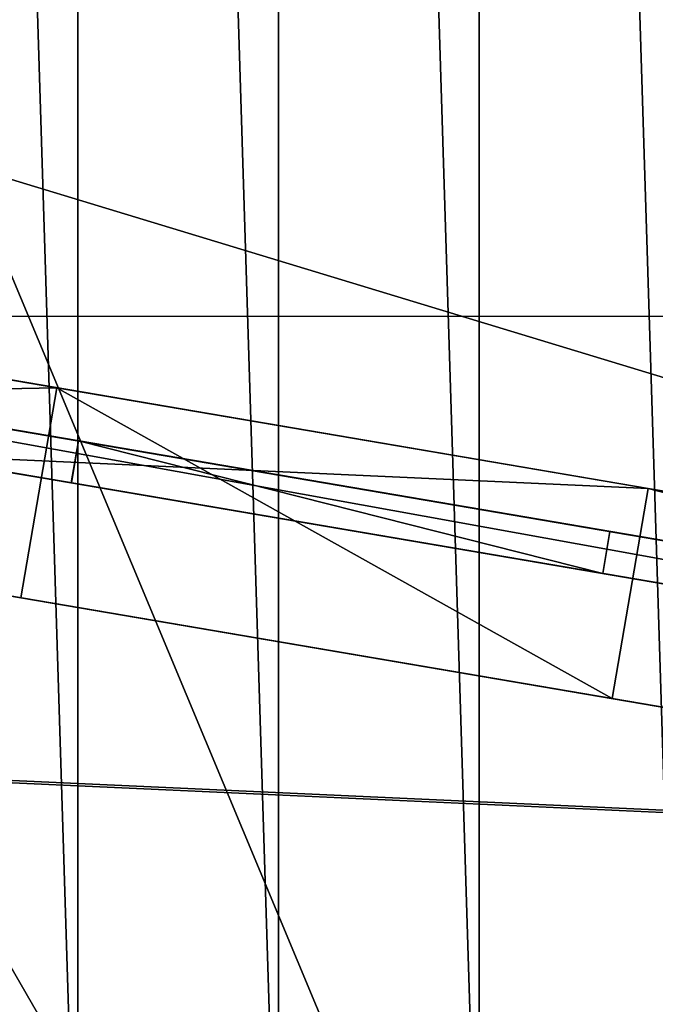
# Model space of a CAD drawing. Extents: x 22936 to 50368, y -4877 to 31080.
# Tile 258 of 601: x 44806 to 44910, y 4081 to 4243. Entities that reach past the tile are written whole.
import ezdxf

# ---------------------------------------------------------------- set-up
doc = ezdxf.new("R2010")
doc.units = 0
for name, color, linetype in [('01_GROS_OEUVRE', 251, 'CONTINUOUS'), ('03_COUVERTURE_BARDAGE', 44, 'CONTINUOUS'), ('04_MENUISERIES_EXT_', 40, 'CONTINUOUS'), ('05_VITRAGES', 40, 'CONTINUOUS'), ('08_AMENAGEMENTS_EXTERIEURS', 253, 'CONTINUOUS')]:
    doc.layers.add(name, color=color, linetype=linetype)

# ---------------------------------------------------------------- blocks, each defined once
blk = doc.blocks.new('GROUPER_15')
at = {"layer": '08_AMENAGEMENTS_EXTERIEURS'}
mesh = blk.add_polyface(dxfattribs=at)
corners = [(3235.07, 2624.22), (3100.68, 1328), (3052.09, 2624.22), (2891.78, 1078), (3100.68, 0), (2891.78, 0), (3051.84, 2621.77)]
mesh.append_faces([[corners[k] for k in face] for face in [(3, 4, 5)]], dxfattribs={"vtx0": -1})
mesh.append_faces([[corners[k] for k in face] for face in [(4, 2, 1)]], dxfattribs={"vtx0": -1, "vtx1": -1})
mesh.append_faces([[corners[k] for k in face] for face in [(4, 3, 6), (4, 6, 2)]], dxfattribs={"vtx0": -1, "vtx2": -1})
mesh.append_faces([[corners[k] for k in face] for face in [(0, 1, 2)]], dxfattribs={"vtx1": -1})
blk = doc.blocks.new('GROUPER_25')
at = {"layer": '04_MENUISERIES_EXT_'}
for p, q in [((1.18, 125.19, 180), (695.17, 6.9, 180)), ((695.17, 6.9), (1.18, 125.19)), ((0, 118.29, 180), (693.99, 0, 180)), ((693.99, 0), (0, 118.29)), ((6.9, 117.12, 7), (201.24, 83.99, 7)), ((201.24, 83.99, 173), (6.9, 117.12, 173)), ((206.17, 83.15, 12), (207.35, 90.05, 12)), ((206.17, 83.15, 168), (207.35, 90.05, 168)), ((207.35, 90.05, 12), (294.66, 75.17, 12)), ((294.66, 75.17, 168), (207.35, 90.05, 168)), ((207.35, 90.05, 168), (207.35, 90.05, 12)), ((201.24, 83.99, 7), (201.24, 83.99, 173)), ((201.24, 83.99, 7), (298.41, 67.43, 7)), ((298.41, 67.43, 173), (201.24, 83.99, 173)), ((206.17, 83.15, 12), (293.48, 68.27, 12)), ((293.48, 68.27, 168), (206.17, 83.15, 168)), ((206.17, 83.15, 168), (206.17, 83.15, 12)), ((293.48, 68.27, 12), (294.66, 75.17, 12)), ((293.48, 68.27, 168), (294.66, 75.17, 168)), ((294.66, 75.17, 12), (294.66, 75.17, 168)), ((293.48, 68.27, 12), (293.48, 68.27, 168)), ((395.58, 50.87, 173), (298.41, 67.43, 173)), ((298.41, 67.43, 7), (395.58, 50.87, 7)), ((298.41, 67.43, 7), (298.41, 67.43, 173))]:
    blk.add_line(p, q, dxfattribs=at)
mesh = blk.add_polyface(dxfattribs=at)
corners = [(693.99, 0, 180), (1.18, 125.19, 180), (0, 118.29, 180), (695.17, 6.9, 180)]
mesh.append_faces([[corners[k] for k in face] for face in [(0, 1, 2), (1, 0, 3)]], dxfattribs={"vtx0": -1})
mesh = blk.add_polyface(dxfattribs=at)
corners = [(1.18, 125.19), (693.99, 0), (0, 118.29), (695.17, 6.9)]
mesh.append_faces([[corners[k] for k in face] for face in [(0, 1, 2), (1, 0, 3)]], dxfattribs={"vtx0": -1})
mesh = blk.add_polyface(dxfattribs=at)
corners = [(1.18, 125.19), (13.01, 123.18, 12), (695.17, 6.9), (1.18, 125.19, 180), (13.01, 123.18, 168), (197.49, 91.73, 168), (207.35, 90.05, 168), (294.66, 75.17, 168), (304.52, 73.49, 168), (391.83, 58.61, 168), (401.69, 56.93, 168), (586.17, 25.48, 168), (596.03, 23.8, 168), (683.34, 8.92, 168), (683.34, 8.92, 12), (695.17, 6.9, 180), (197.49, 91.73, 12), (207.35, 90.05, 12), (294.66, 75.17, 12), (304.52, 73.49, 12), (391.83, 58.61, 12), (401.69, 56.93, 12), (586.17, 25.48, 12), (596.03, 23.8, 12)]
mesh.append_faces([[corners[k] for k in face] for face in [(0, 1, 2), (1, 3, 4), (4, 3, 5), (6, 3, 7), (8, 3, 9), (10, 3, 11), (12, 3, 13), (2, 14, 15), (14, 22, 23), (15, 13, 3), (11, 23, 22), (23, 11, 12), (9, 21, 20), (21, 9, 10), (7, 19, 18), (19, 7, 8), (5, 17, 16), (17, 5, 6)]], dxfattribs={"vtx0": -1, "vtx1": -1})
mesh.append_faces([[corners[k] for k in face] for face in [(5, 3, 6), (7, 3, 8), (9, 3, 10), (11, 3, 12), (14, 2, 1), (14, 16, 17), (14, 18, 19), (14, 20, 21)]], dxfattribs={"vtx0": -1, "vtx1": -1, "vtx2": -1})
mesh.append_faces([[corners[k] for k in face] for face in [(1, 0, 3), (14, 1, 16), (14, 17, 18), (14, 19, 20), (14, 21, 22), (15, 14, 13)]], dxfattribs={"vtx0": -1, "vtx2": -1})
mesh = blk.add_polyface(dxfattribs=at)
corners = [(693.99, 0), (687.09, 1.18, 7), (0, 118.29), (693.99, 0, 180), (687.09, 1.18, 173), (589.92, 17.74, 173), (395.58, 50.87, 173), (298.41, 67.43, 173), (201.24, 83.99, 173), (6.9, 117.12, 173), (6.9, 117.12, 7), (0, 118.29, 180), (589.92, 17.74, 7), (395.58, 50.87, 7), (298.41, 67.43, 7), (201.24, 83.99, 7)]
mesh.append_faces([[corners[k] for k in face] for face in [(10, 14, 15)]], dxfattribs={"vtx0": -1})
mesh.append_faces([[corners[k] for k in face] for face in [(0, 1, 2), (1, 3, 4), (4, 3, 5), (5, 3, 6), (6, 3, 7), (7, 3, 8), (8, 3, 9), (2, 10, 11), (11, 9, 3)]], dxfattribs={"vtx0": -1, "vtx1": -1})
mesh.append_faces([[corners[k] for k in face] for face in [(10, 2, 1)]], dxfattribs={"vtx0": -1, "vtx1": -1, "vtx2": -1})
mesh.append_faces([[corners[k] for k in face] for face in [(1, 0, 3), (10, 1, 12), (10, 12, 13), (10, 13, 14), (11, 10, 9)]], dxfattribs={"vtx0": -1, "vtx2": -1})
mesh = blk.add_polyface(dxfattribs=at)
corners = [(201.24, 83.99, 7), (196.31, 84.83, 12), (6.9, 117.12, 7), (201.24, 83.99, 173), (196.31, 84.83, 168), (11.83, 116.28, 168), (11.83, 116.28, 12), (6.9, 117.12, 173)]
mesh.append_faces([[corners[k] for k in face] for face in [(0, 1, 2), (1, 3, 4), (4, 3, 5), (2, 6, 7), (6, 2, 1), (7, 5, 3)]], dxfattribs={"vtx0": -1, "vtx1": -1})
mesh.append_faces([[corners[k] for k in face] for face in [(1, 0, 3), (7, 6, 5)]], dxfattribs={"vtx0": -1, "vtx2": -1})
mesh = blk.add_polyface(dxfattribs=at)
corners = [(293.48, 68.27, 12), (207.35, 90.05, 12), (206.17, 83.15, 12), (294.66, 75.17, 12)]
mesh.append_faces([[corners[k] for k in face] for face in [(0, 1, 2), (1, 0, 3)]], dxfattribs={"vtx0": -1})
mesh = blk.add_polyface(dxfattribs=at)
corners = [(207.35, 90.05, 168), (293.48, 68.27, 168), (206.17, 83.15, 168), (294.66, 75.17, 168)]
mesh.append_faces([[corners[k] for k in face] for face in [(0, 1, 2), (1, 0, 3)]], dxfattribs={"vtx0": -1})
mesh = blk.add_polyface(dxfattribs=at)
corners = [(207.35, 90.05, 12), (206.17, 83.15, 168), (206.17, 83.15, 12), (207.35, 90.05, 168)]
mesh.append_faces([[corners[k] for k in face] for face in [(0, 1, 2), (1, 0, 3)]], dxfattribs={"vtx0": -1})
mesh = blk.add_polyface(dxfattribs=at)
corners = [(298.41, 67.43, 7), (293.48, 68.27, 12), (201.24, 83.99, 7), (298.41, 67.43, 173), (293.48, 68.27, 168), (206.17, 83.15, 168), (206.17, 83.15, 12), (201.24, 83.99, 173)]
mesh.append_faces([[corners[k] for k in face] for face in [(0, 1, 2), (1, 3, 4), (4, 3, 5), (2, 6, 7), (6, 2, 1), (7, 5, 3)]], dxfattribs={"vtx0": -1, "vtx1": -1})
mesh.append_faces([[corners[k] for k in face] for face in [(1, 0, 3), (7, 6, 5)]], dxfattribs={"vtx0": -1, "vtx2": -1})
mesh = blk.add_polyface(dxfattribs=at)
corners = [(294.66, 75.17, 168), (293.48, 68.27, 12), (293.48, 68.27, 168), (294.66, 75.17, 12)]
mesh.append_faces([[corners[k] for k in face] for face in [(0, 1, 2), (1, 0, 3)]], dxfattribs={"vtx0": -1})
mesh = blk.add_polyface(dxfattribs=at)
corners = [(395.58, 50.87, 7), (390.65, 51.71, 12), (298.41, 67.43, 7), (395.58, 50.87, 173), (390.65, 51.71, 168), (303.34, 66.59, 168), (303.34, 66.59, 12), (298.41, 67.43, 173)]
mesh.append_faces([[corners[k] for k in face] for face in [(0, 1, 2), (1, 3, 4), (4, 3, 5), (2, 6, 7), (6, 2, 1), (7, 5, 3)]], dxfattribs={"vtx0": -1, "vtx1": -1})
mesh.append_faces([[corners[k] for k in face] for face in [(1, 0, 3), (7, 6, 5)]], dxfattribs={"vtx0": -1, "vtx2": -1})
blk = doc.blocks.new('GROUPER_26')
at = {"layer": '04_MENUISERIES_EXT_'}
for p, q in [((1.18, 125.19, 180), (695.17, 6.9, 180)), ((695.17, 6.9), (1.18, 125.19)), ((0, 118.29, 180), (693.99, 0, 180)), ((693.99, 0), (0, 118.29)), ((6.9, 117.12, 7), (201.24, 83.99, 7)), ((201.24, 83.99, 173), (6.9, 117.12, 173)), ((206.17, 83.15, 168), (207.35, 90.05, 168)), ((206.17, 83.15, 12), (207.35, 90.05, 12)), ((294.66, 75.17, 168), (207.35, 90.05, 168)), ((207.35, 90.05, 168), (207.35, 90.05, 12)), ((207.35, 90.05, 12), (294.66, 75.17, 12)), ((201.24, 83.99, 7), (298.41, 67.43, 7)), ((201.24, 83.99, 7), (201.24, 83.99, 173)), ((298.41, 67.43, 173), (201.24, 83.99, 173)), ((206.17, 83.15, 12), (293.48, 68.27, 12)), ((293.48, 68.27, 168), (206.17, 83.15, 168)), ((206.17, 83.15, 168), (206.17, 83.15, 12)), ((293.48, 68.27, 168), (294.66, 75.17, 168)), ((293.48, 68.27, 12), (294.66, 75.17, 12)), ((294.66, 75.17, 12), (294.66, 75.17, 168)), ((293.48, 68.27, 12), (293.48, 68.27, 168)), ((298.41, 67.43, 7), (298.41, 67.43, 173)), ((298.41, 67.43, 7), (492.75, 34.3, 7)), ((492.75, 34.3, 173), (298.41, 67.43, 173))]:
    blk.add_line(p, q, dxfattribs=at)
mesh = blk.add_polyface(dxfattribs=at)
corners = [(693.99, 0, 180), (1.18, 125.19, 180), (0, 118.29, 180), (695.17, 6.9, 180)]
mesh.append_faces([[corners[k] for k in face] for face in [(0, 1, 2), (1, 0, 3)]], dxfattribs={"vtx0": -1})
mesh = blk.add_polyface(dxfattribs=at)
corners = [(1.18, 125.19), (693.99, 0), (0, 118.29), (695.17, 6.9)]
mesh.append_faces([[corners[k] for k in face] for face in [(0, 1, 2), (1, 0, 3)]], dxfattribs={"vtx0": -1})
mesh = blk.add_polyface(dxfattribs=at)
corners = [(1.18, 125.19), (13.01, 123.18, 12), (695.17, 6.9), (1.18, 125.19, 180), (197.49, 91.73, 12), (13.01, 123.18, 168), (197.49, 91.73, 168), (207.35, 90.05, 168), (294.66, 75.17, 168), (304.52, 73.49, 168), (489, 42.04, 168), (498.86, 40.36, 168), (683.34, 8.92, 168), (683.34, 8.92, 12), (695.17, 6.9, 180), (498.86, 40.36, 12), (207.35, 90.05, 12), (294.66, 75.17, 12), (304.52, 73.49, 12), (489, 42.04, 12)]
mesh.append_faces([[corners[k] for k in face] for face in [(0, 1, 2), (1, 3, 5), (5, 3, 6), (7, 3, 8), (9, 3, 10), (11, 3, 12), (2, 13, 14), (13, 2, 15), (14, 12, 3), (10, 15, 19), (15, 10, 11), (8, 18, 17), (18, 8, 9), (6, 16, 4), (16, 6, 7)]], dxfattribs={"vtx0": -1, "vtx1": -1})
mesh.append_faces([[corners[k] for k in face] for face in [(6, 3, 7), (8, 3, 9), (10, 3, 11), (15, 2, 4), (15, 4, 16), (15, 17, 18)]], dxfattribs={"vtx0": -1, "vtx1": -1, "vtx2": -1})
mesh.append_faces([[corners[k] for k in face] for face in [(1, 0, 3), (2, 1, 4), (15, 16, 17), (15, 18, 19), (14, 13, 12)]], dxfattribs={"vtx0": -1, "vtx2": -1})
mesh = blk.add_polyface(dxfattribs=at)
corners = [(693.99, 0), (687.09, 1.18, 7), (0, 118.29), (693.99, 0, 180), (492.75, 34.3, 7), (687.09, 1.18, 173), (492.75, 34.3, 173), (298.41, 67.43, 173), (201.24, 83.99, 173), (6.9, 117.12, 173), (6.9, 117.12, 7), (0, 118.29, 180), (201.24, 83.99, 7), (298.41, 67.43, 7)]
mesh.append_faces([[corners[k] for k in face] for face in [(12, 4, 13)]], dxfattribs={"vtx0": -1})
mesh.append_faces([[corners[k] for k in face] for face in [(0, 1, 2), (1, 3, 5), (5, 3, 6), (6, 3, 7), (7, 3, 8), (8, 3, 9), (2, 10, 11), (10, 2, 12), (11, 9, 3)]], dxfattribs={"vtx0": -1, "vtx1": -1})
mesh.append_faces([[corners[k] for k in face] for face in [(12, 2, 4)]], dxfattribs={"vtx0": -1, "vtx1": -1, "vtx2": -1})
mesh.append_faces([[corners[k] for k in face] for face in [(1, 0, 3), (2, 1, 4), (11, 10, 9)]], dxfattribs={"vtx0": -1, "vtx2": -1})
mesh = blk.add_polyface(dxfattribs=at)
corners = [(201.24, 83.99, 7), (196.31, 84.83, 12), (6.9, 117.12, 7), (201.24, 83.99, 173), (196.31, 84.83, 168), (11.83, 116.28, 168), (11.83, 116.28, 12), (6.9, 117.12, 173)]
mesh.append_faces([[corners[k] for k in face] for face in [(0, 1, 2), (1, 3, 4), (4, 3, 5), (2, 6, 7), (6, 2, 1), (7, 5, 3)]], dxfattribs={"vtx0": -1, "vtx1": -1})
mesh.append_faces([[corners[k] for k in face] for face in [(1, 0, 3), (7, 6, 5)]], dxfattribs={"vtx0": -1, "vtx2": -1})
mesh = blk.add_polyface(dxfattribs=at)
corners = [(207.35, 90.05, 168), (293.48, 68.27, 168), (206.17, 83.15, 168), (294.66, 75.17, 168)]
mesh.append_faces([[corners[k] for k in face] for face in [(0, 1, 2), (1, 0, 3)]], dxfattribs={"vtx0": -1})
mesh = blk.add_polyface(dxfattribs=at)
corners = [(207.35, 90.05, 12), (206.17, 83.15, 168), (206.17, 83.15, 12), (207.35, 90.05, 168)]
mesh.append_faces([[corners[k] for k in face] for face in [(0, 1, 2), (1, 0, 3)]], dxfattribs={"vtx0": -1})
mesh = blk.add_polyface(dxfattribs=at)
corners = [(293.48, 68.27, 12), (207.35, 90.05, 12), (206.17, 83.15, 12), (294.66, 75.17, 12)]
mesh.append_faces([[corners[k] for k in face] for face in [(0, 1, 2), (1, 0, 3)]], dxfattribs={"vtx0": -1})
mesh = blk.add_polyface(dxfattribs=at)
corners = [(298.41, 67.43, 7), (293.48, 68.27, 12), (201.24, 83.99, 7), (298.41, 67.43, 173), (293.48, 68.27, 168), (206.17, 83.15, 168), (206.17, 83.15, 12), (201.24, 83.99, 173)]
mesh.append_faces([[corners[k] for k in face] for face in [(0, 1, 2), (1, 3, 4), (4, 3, 5), (2, 6, 7), (6, 2, 1), (7, 5, 3)]], dxfattribs={"vtx0": -1, "vtx1": -1})
mesh.append_faces([[corners[k] for k in face] for face in [(1, 0, 3), (7, 6, 5)]], dxfattribs={"vtx0": -1, "vtx2": -1})
mesh = blk.add_polyface(dxfattribs=at)
corners = [(294.66, 75.17, 168), (293.48, 68.27, 12), (293.48, 68.27, 168), (294.66, 75.17, 12)]
mesh.append_faces([[corners[k] for k in face] for face in [(0, 1, 2), (1, 0, 3)]], dxfattribs={"vtx0": -1})
mesh = blk.add_polyface(dxfattribs=at)
corners = [(492.75, 34.3, 7), (487.82, 35.14, 12), (298.41, 67.43, 7), (492.75, 34.3, 173), (487.82, 35.14, 168), (303.34, 66.59, 168), (303.34, 66.59, 12), (298.41, 67.43, 173)]
mesh.append_faces([[corners[k] for k in face] for face in [(0, 1, 2), (1, 3, 4), (4, 3, 5), (2, 6, 7), (6, 2, 1), (7, 5, 3)]], dxfattribs={"vtx0": -1, "vtx1": -1})
mesh.append_faces([[corners[k] for k in face] for face in [(1, 0, 3), (7, 6, 5)]], dxfattribs={"vtx0": -1, "vtx2": -1})
blk = doc.blocks.new('GROUPER_29')
at = {"layer": '05_VITRAGES'}
for p, q in [((1623.63, 86.06, 320), (1624.81, 92.96, 320)), ((1623.63, 86.06, 156), (1624.81, 92.96, 156)), ((1623.63, 86.06), (1624.81, 92.96)), ((1623.63, 86.06, 476), (1624.81, 92.96, 476)), ((1712.12, 78.08, 320), (1624.81, 92.96, 320)), ((1624.81, 92.96, 476), (1712.12, 78.08, 476)), ((1624.81, 92.96, 320), (1624.81, 92.96, 476)), ((1624.81, 92.96, 156), (1712.12, 78.08, 156)), ((1712.12, 78.08), (1624.81, 92.96)), ((1624.81, 92.96), (1624.81, 92.96, 156)), ((1623.63, 86.06), (1623.63, 86.06, 156)), ((1710.95, 71.18, 320), (1623.63, 86.06, 320)), ((1623.63, 86.06, 320), (1623.63, 86.06, 476)), ((1623.63, 86.06, 156), (1710.95, 71.18, 156)), ((1710.95, 71.18), (1623.63, 86.06)), ((1623.63, 86.06, 476), (1710.95, 71.18, 476)), ((1710.95, 71.18, 320), (1712.12, 78.08, 320)), ((1710.95, 71.18, 476), (1712.12, 78.08, 476)), ((1710.95, 71.18, 156), (1712.12, 78.08, 156)), ((1710.95, 71.18), (1712.12, 78.08)), ((1712.12, 78.08, 476), (1712.12, 78.08, 320)), ((1712.12, 78.08, 156), (1712.12, 78.08)), ((1710.95, 71.18, 156), (1710.95, 71.18)), ((1710.95, 71.18, 476), (1710.95, 71.18, 320))]:
    blk.add_line(p, q, dxfattribs=at)
mesh = blk.add_polyface(dxfattribs=at)
corners = [(1624.81, 92.96, 320), (1710.95, 71.18, 320), (1623.63, 86.06, 320), (1712.12, 78.08, 320)]
mesh.append_faces([[corners[k] for k in face] for face in [(0, 1, 2), (1, 0, 3)]], dxfattribs={"vtx0": -1})
mesh = blk.add_polyface(dxfattribs=at)
corners = [(1710.95, 71.18, 156), (1624.81, 92.96, 156), (1623.63, 86.06, 156), (1712.12, 78.08, 156)]
mesh.append_faces([[corners[k] for k in face] for face in [(0, 1, 2), (1, 0, 3)]], dxfattribs={"vtx0": -1})
mesh = blk.add_polyface(dxfattribs=at)
corners = [(1624.81, 92.96), (1710.95, 71.18), (1623.63, 86.06), (1712.12, 78.08)]
mesh.append_faces([[corners[k] for k in face] for face in [(0, 1, 2), (1, 0, 3)]], dxfattribs={"vtx0": -1})
mesh = blk.add_polyface(dxfattribs=at)
corners = [(1624.81, 92.96, 156), (1623.63, 86.06), (1623.63, 86.06, 156), (1624.81, 92.96)]
mesh.append_faces([[corners[k] for k in face] for face in [(0, 1, 2), (1, 0, 3)]], dxfattribs={"vtx0": -1})
mesh = blk.add_polyface(dxfattribs=at)
corners = [(1624.81, 92.96, 476), (1623.63, 86.06, 320), (1623.63, 86.06, 476), (1624.81, 92.96, 320)]
mesh.append_faces([[corners[k] for k in face] for face in [(0, 1, 2), (1, 0, 3)]], dxfattribs={"vtx0": -1})
mesh = blk.add_polyface(dxfattribs=at)
corners = [(1710.95, 71.18, 476), (1624.81, 92.96, 476), (1623.63, 86.06, 476), (1712.12, 78.08, 476)]
mesh.append_faces([[corners[k] for k in face] for face in [(0, 1, 2), (1, 0, 3)]], dxfattribs={"vtx0": -1})
mesh = blk.add_polyface(dxfattribs=at)
corners = [(1624.81, 92.96, 476), (1712.12, 78.08, 320), (1624.81, 92.96, 320), (1712.12, 78.08, 476)]
mesh.append_faces([[corners[k] for k in face] for face in [(0, 1, 2), (1, 0, 3)]], dxfattribs={"vtx0": -1})
mesh = blk.add_polyface(dxfattribs=at)
corners = [(1624.81, 92.96, 156), (1712.12, 78.08), (1624.81, 92.96), (1712.12, 78.08, 156)]
mesh.append_faces([[corners[k] for k in face] for face in [(0, 1, 2), (1, 0, 3)]], dxfattribs={"vtx0": -1})
mesh = blk.add_polyface(dxfattribs=at)
corners = [(1710.95, 71.18, 156), (1623.63, 86.06), (1710.95, 71.18), (1623.63, 86.06, 156)]
mesh.append_faces([[corners[k] for k in face] for face in [(0, 1, 2), (1, 0, 3)]], dxfattribs={"vtx0": -1})
mesh = blk.add_polyface(dxfattribs=at)
corners = [(1710.95, 71.18, 476), (1623.63, 86.06, 320), (1710.95, 71.18, 320), (1623.63, 86.06, 476)]
mesh.append_faces([[corners[k] for k in face] for face in [(0, 1, 2), (1, 0, 3)]], dxfattribs={"vtx0": -1})
mesh = blk.add_polyface(dxfattribs=at)
corners = [(1712.12, 78.08, 320), (1710.95, 71.18, 476), (1710.95, 71.18, 320), (1712.12, 78.08, 476)]
mesh.append_faces([[corners[k] for k in face] for face in [(0, 1, 2), (1, 0, 3)]], dxfattribs={"vtx0": -1})
mesh = blk.add_polyface(dxfattribs=at)
corners = [(1712.12, 78.08), (1710.95, 71.18, 156), (1710.95, 71.18), (1712.12, 78.08, 156)]
mesh.append_faces([[corners[k] for k in face] for face in [(0, 1, 2), (1, 0, 3)]], dxfattribs={"vtx0": -1})
blk = doc.blocks.new('GROUPER_101')
at = {"layer": '08_AMENAGEMENTS_EXTERIEURS'}
mesh = blk.add_polyface(dxfattribs=at)
corners = [(2518.21, 2624.22), (2243.08, 2224.67), (2168.75, 2624.22), (2780.82, 2168.92), (2543.09, 2738.36), (2800.62, 2738.36), (2800.62, 2624.22), (2828.02, 2624.22)]
mesh.append_faces([[corners[k] for k in face] for face in [(0, 1, 2), (3, 6, 7)]], dxfattribs={"vtx0": -1})
mesh.append_faces([[corners[k] for k in face] for face in [(1, 0, 3)]], dxfattribs={"vtx0": -1, "vtx1": -1})
mesh.append_faces([[corners[k] for k in face] for face in [(3, 0, 4), (3, 4, 5), (3, 5, 6)]], dxfattribs={"vtx0": -1, "vtx2": -1})
blk = doc.blocks.new('GROUPER_6')
at = {"layer": '01_GROS_OEUVRE'}
for p, q in [((2438.57, 272.13, 720), (2222.54, 308.95, 720)), ((2535.74, 255.57, 580), (2222.54, 308.95, 580)), ((2535.74, 255.57, 400), (2222.54, 308.95, 400)), ((2438.57, 272.13, 900), (2222.54, 308.95, 900)), ((3828.02, 283.81, 1019.49), (753.64, 283.81, 1019.49)), ((2967.91, 283.81, 968.53), (768.64, 283.81, 968.53)), ((2438.57, 272.13, 720), (2432.69, 237.63, 720)), ((2432.69, 237.63, 900), (2438.57, 272.13, 900)), ((2535.74, 255.57, 900), (2438.57, 272.13, 900)), ((2438.57, 272.13, 720), (2438.57, 272.13, 900)), ((2432.69, 237.63, 720), (2251.16, 268.57, 720)), ((2251.16, 268.57, 900), (2432.69, 237.63, 900)), ((2251.16, 268.57, 580), (2529.85, 221.07, 580)), ((2529.85, 221.07, 400), (2251.16, 268.57, 400)), ((2945.15, 150.28, 934.05), (2251.16, 268.57, 964.6)), ((2535.74, 255.57, 720), (2529.85, 221.07, 720)), ((2535.74, 255.57, 900), (2529.85, 221.07, 900)), ((2535.74, 255.57, 400), (2529.85, 221.07, 400)), ((2535.74, 255.57, 580), (2529.85, 221.07, 580)), ((2916.53, 190.66, 720), (2535.74, 255.57, 720)), ((2916.53, 190.66, 900), (2535.74, 255.57, 900)), ((2535.74, 255.57, 720), (2535.74, 255.57, 900)), ((2535.74, 255.57, 400), (2535.74, 255.57, 580)), ((2632.91, 239.01, 580), (2535.74, 255.57, 580)), ((2432.69, 237.63, 900), (2529.85, 221.07, 900)), ((2432.69, 237.63, 720), (2432.69, 237.63, 900)), ((2945.15, 150.28, 720), (2529.85, 221.07, 720)), ((2529.85, 221.07, 900), (2945.15, 150.28, 900)), ((2529.85, 221.07, 720), (2529.85, 221.07, 900))]:
    blk.add_line(p, q, dxfattribs=at)
at = {"layer": '01_GROS_OEUVRE', "color": 7}
for p, q in [((2251.16, 268.57, 290), (2945.15, 150.28, 290)), ((2529.85, 221.07, 400), (2529.85, 221.07, 580))]:
    blk.add_line(p, q, dxfattribs=at)
at = {"layer": '03_COUVERTURE_BARDAGE'}
for p, q in [((2442.02, 1180.39, 1251), (2442.02, 120.7, 983.69)), ((2475.02, 1180.39, 1251), (2475.02, 120.7, 983.69)), ((2508.02, 1180.39, 1251), (2508.02, 120.7, 983.69))]:
    blk.add_line(p, q, dxfattribs=at)
at = {"layer": '01_GROS_OEUVRE'}
mesh = blk.add_polyface(dxfattribs=at)
corners = [(4328.02, 120.7, 926.42), (753.64, 283.81, 968.53), (725.84, 120.7, 926.42), (768.64, 283.81, 968.53), (2967.91, 283.81, 968.53), (3828.02, 283.81, 968.53), (4328.02, 283.81, 968.53), (4328.02, 164.33, 937.68), (906.47, 1180.39, 1200.04), (921.47, 1180.39, 1200.04), (907.24, 1184.9, 1201.2), (922.24, 1184.9, 1201.2)]
mesh.append_faces([[corners[k] for k in face] for face in [(0, 1, 2), (6, 0, 7), (10, 9, 11)]], dxfattribs={"vtx0": -1})
mesh.append_faces([[corners[k] for k in face] for face in [(3, 0, 4), (4, 0, 5), (5, 0, 6), (8, 9, 10)]], dxfattribs={"vtx0": -1, "vtx1": -1})
mesh.append_faces([[corners[k] for k in face] for face in [(1, 0, 3)]], dxfattribs={"vtx0": -1, "vtx1": -1, "vtx2": -1})
mesh.append_faces([[corners[k] for k in face] for face in [(3, 8, 1), (8, 3, 9)]], dxfattribs={"vtx0": -1, "vtx2": -1})
mesh = blk.add_polyface(dxfattribs=at)
corners = [(2409.02, 1180.39, 1251), (2442.02, 120.7, 983.69), (2409.02, 120.7, 983.69), (2442.02, 1180.39, 1251)]
mesh.append_faces([[corners[k] for k in face] for face in [(0, 1, 2), (1, 0, 3)]], dxfattribs={"vtx0": -1})
mesh = blk.add_polyface(dxfattribs=at)
corners = [(2442.02, 1180.39, 1251), (2475.02, 120.7, 983.69), (2442.02, 120.7, 983.69), (2475.02, 1180.39, 1251)]
mesh.append_faces([[corners[k] for k in face] for face in [(0, 1, 2), (1, 0, 3)]], dxfattribs={"vtx0": -1})
mesh = blk.add_polyface(dxfattribs=at)
corners = [(2475.02, 1180.39, 1251), (2508.02, 120.7, 983.69), (2475.02, 120.7, 983.69), (2508.02, 1180.39, 1251)]
mesh.append_faces([[corners[k] for k in face] for face in [(0, 1, 2), (1, 0, 3)]], dxfattribs={"vtx0": -1})
mesh = blk.add_polyface(dxfattribs=at)
corners = [(2508.02, 1180.39, 1251), (2541.02, 120.7, 983.69), (2508.02, 120.7, 983.69), (2541.02, 1180.39, 1251)]
mesh.append_faces([[corners[k] for k in face] for face in [(0, 1, 2), (1, 0, 3)]], dxfattribs={"vtx0": -1})
at = {"layer": '01_GROS_OEUVRE', "color": 7}
mesh = blk.add_polyface(dxfattribs=at)
corners = [(777.17, 333.81, 290), (802.15, 272.1, 290), (767.65, 277.98, 290), (2340.52, 333.81, 290), (1537.01, 268.57, 290), (1516.84, 150.28, 290), (2251.16, 268.57, 290), (2231, 150.28, 290), (2945.15, 150.28, 290), (2365.4, 447.96, 290), (2622.93, 333.81, 290), (2622.93, 447.96, 290), (2967.91, 283.81, 290), (3828.02, 333.81, 290), (3793.02, 283.81, 290), (3828.02, 283.81, 290)]
mesh.append_faces([[corners[k] for k in face] for face in [(0, 1, 2), (1, 4, 5), (4, 6, 7), (10, 9, 11), (14, 13, 15)]], dxfattribs={"vtx0": -1, "color": 7})
mesh.append_faces([[corners[k] for k in face] for face in [(6, 3, 8), (8, 10, 12), (12, 13, 14)]], dxfattribs={"vtx0": -1, "vtx1": -1, "color": 7})
mesh.append_faces([[corners[k] for k in face] for face in [(1, 3, 4), (4, 3, 6), (8, 9, 10)]], dxfattribs={"vtx0": -1, "vtx1": -1, "vtx2": -1, "color": 7})
mesh.append_faces([[corners[k] for k in face] for face in [(1, 0, 3), (8, 3, 9), (12, 10, 13)]], dxfattribs={"vtx0": -1, "vtx2": -1, "color": 7})
mesh = blk.add_polyface(dxfattribs=at)
corners = [(2945.15, 150.28, 720), (2535.74, 255.57, 720), (2529.85, 221.07, 720), (2916.53, 190.66, 720), (2938.37, 318.81, 720), (2967.91, 283.81, 720), (3326.18, 318.81, 720), (3326.18, 283.81, 720)]
mesh.append_faces([[corners[k] for k in face] for face in [(0, 1, 2), (6, 5, 7)]], dxfattribs={"vtx0": -1, "color": 7})
mesh.append_faces([[corners[k] for k in face] for face in [(1, 0, 3), (3, 0, 4), (4, 5, 6)]], dxfattribs={"vtx0": -1, "vtx1": -1, "color": 7})
mesh.append_faces([[corners[k] for k in face] for face in [(4, 0, 5)]], dxfattribs={"vtx0": -1, "vtx2": -1, "color": 7})
mesh = blk.add_polyface(dxfattribs=at)
corners = [(2535.74, 255.57, 900), (2945.15, 150.28, 900), (2529.85, 221.07, 900), (2916.53, 190.66, 900), (2938.37, 318.81, 900), (2967.91, 283.81, 900), (3326.18, 318.81, 900), (3326.18, 283.81, 900)]
mesh.append_faces([[corners[k] for k in face] for face in [(0, 1, 2), (5, 6, 7)]], dxfattribs={"vtx0": -1, "color": 7})
mesh.append_faces([[corners[k] for k in face] for face in [(1, 4, 5)]], dxfattribs={"vtx0": -1, "vtx1": -1, "color": 7})
mesh.append_faces([[corners[k] for k in face] for face in [(1, 0, 3), (1, 3, 4), (5, 4, 6)]], dxfattribs={"vtx0": -1, "vtx2": -1, "color": 7})
at = {"layer": '01_GROS_OEUVRE'}
mesh = blk.add_polyface(dxfattribs=at)
corners = [(2015.92, 222.44, 580), (2231, 150.28, 580), (2010.04, 187.94, 580), (2202.38, 190.66, 580), (2222.54, 308.95, 580), (2251.16, 268.57, 580), (2535.74, 255.57, 580), (2529.85, 221.07, 580)]
mesh.append_faces([[corners[k] for k in face] for face in [(0, 1, 2), (5, 6, 7)]], dxfattribs={"vtx0": -1})
mesh.append_faces([[corners[k] for k in face] for face in [(1, 4, 5)]], dxfattribs={"vtx0": -1, "vtx1": -1})
mesh.append_faces([[corners[k] for k in face] for face in [(1, 0, 3), (1, 3, 4), (5, 4, 6)]], dxfattribs={"vtx0": -1, "vtx2": -1})
at = {"layer": '01_GROS_OEUVRE', "color": 7}
mesh = blk.add_polyface(dxfattribs=at)
corners = [(2231, 150.28, 400), (2015.92, 222.44, 400), (2010.04, 187.94, 400), (2202.38, 190.66, 400), (2222.54, 308.95, 400), (2251.16, 268.57, 400), (2535.74, 255.57, 400), (2529.85, 221.07, 400)]
mesh.append_faces([[corners[k] for k in face] for face in [(0, 1, 2), (6, 5, 7)]], dxfattribs={"vtx0": -1, "color": 7})
mesh.append_faces([[corners[k] for k in face] for face in [(1, 0, 3), (3, 0, 4), (4, 5, 6)]], dxfattribs={"vtx0": -1, "vtx1": -1, "color": 7})
mesh.append_faces([[corners[k] for k in face] for face in [(4, 0, 5)]], dxfattribs={"vtx0": -1, "vtx2": -1, "color": 7})
mesh = blk.add_polyface(dxfattribs=at)
corners = [(2231, 150.28, 720), (2113.09, 205.88, 720), (2107.21, 171.38, 720), (2202.38, 190.66, 720), (2222.54, 308.95, 720), (2251.16, 268.57, 720), (2438.57, 272.13, 720), (2432.69, 237.63, 720)]
mesh.append_faces([[corners[k] for k in face] for face in [(0, 1, 2), (6, 5, 7)]], dxfattribs={"vtx0": -1, "color": 7})
mesh.append_faces([[corners[k] for k in face] for face in [(1, 0, 3), (3, 0, 4), (4, 5, 6)]], dxfattribs={"vtx0": -1, "vtx1": -1, "color": 7})
mesh.append_faces([[corners[k] for k in face] for face in [(4, 0, 5)]], dxfattribs={"vtx0": -1, "vtx2": -1, "color": 7})
mesh = blk.add_polyface(dxfattribs=at)
corners = [(2113.09, 205.88, 900), (2231, 150.28, 900), (2107.21, 171.38, 900), (2202.38, 190.66, 900), (2222.54, 308.95, 900), (2251.16, 268.57, 900), (2438.57, 272.13, 900), (2432.69, 237.63, 900)]
mesh.append_faces([[corners[k] for k in face] for face in [(0, 1, 2), (5, 6, 7)]], dxfattribs={"vtx0": -1, "color": 7})
mesh.append_faces([[corners[k] for k in face] for face in [(1, 4, 5)]], dxfattribs={"vtx0": -1, "vtx1": -1, "color": 7})
mesh.append_faces([[corners[k] for k in face] for face in [(1, 0, 3), (1, 3, 4), (5, 4, 6)]], dxfattribs={"vtx0": -1, "vtx2": -1, "color": 7})
mesh = blk.add_polyface(dxfattribs=at)
corners = [(2535.74, 255.57, 580), (2222.54, 308.95, 400), (2535.74, 255.57, 400), (2222.54, 308.95, 580)]
mesh.append_faces([[corners[k] for k in face] for face in [(0, 1, 2), (1, 0, 3)]], dxfattribs={"vtx0": -1, "color": 7})
mesh = blk.add_polyface(dxfattribs=at)
corners = [(2438.57, 272.13, 900), (2222.54, 308.95, 720), (2438.57, 272.13, 720), (2222.54, 308.95, 900)]
mesh.append_faces([[corners[k] for k in face] for face in [(0, 1, 2), (1, 0, 3)]], dxfattribs={"vtx0": -1, "color": 7})
at = {"layer": '01_GROS_OEUVRE'}
mesh = blk.add_polyface(dxfattribs=at)
corners = [(2438.57, 272.13, 900), (2529.85, 221.07, 900), (2432.69, 237.63, 900), (2535.74, 255.57, 900)]
mesh.append_faces([[corners[k] for k in face] for face in [(0, 1, 2), (1, 0, 3)]], dxfattribs={"vtx0": -1})
at = {"layer": '01_GROS_OEUVRE', "color": 7}
mesh = blk.add_polyface(dxfattribs=at)
corners = [(2432.69, 237.63, 900), (2438.57, 272.13, 720), (2432.69, 237.63, 720), (2438.57, 272.13, 900)]
mesh.append_faces([[corners[k] for k in face] for face in [(0, 1, 2), (1, 0, 3)]], dxfattribs={"vtx0": -1, "color": 7})
mesh = blk.add_polyface(dxfattribs=at)
corners = [(2945.15, 150.28, 400), (2251.16, 268.57, 290), (2945.15, 150.28, 290), (2627.02, 204.5, 400), (2945.15, 150.28, 720), (2627.02, 204.5, 580), (2945.15, 150.28, 580), (2529.85, 221.07, 580), (2529.85, 221.07, 720), (2529.85, 221.07, 900), (2432.69, 237.63, 720), (2432.69, 237.63, 900), (2251.16, 268.57, 720), (2251.16, 268.57, 580), (2529.85, 221.07, 400), (2251.16, 268.57, 400)]
mesh.append_faces([[corners[k] for k in face] for face in [(0, 1, 2), (4, 5, 6), (10, 9, 11), (7, 12, 13), (1, 14, 15)]], dxfattribs={"vtx0": -1, "color": 7})
mesh.append_faces([[corners[k] for k in face] for face in [(9, 10, 8), (12, 7, 10), (5, 14, 3), (14, 5, 7)]], dxfattribs={"vtx0": -1, "vtx1": -1, "color": 7})
mesh.append_faces([[corners[k] for k in face] for face in [(5, 4, 7), (10, 7, 8), (14, 1, 3)]], dxfattribs={"vtx0": -1, "vtx1": -1, "vtx2": -1, "color": 7})
mesh.append_faces([[corners[k] for k in face] for face in [(1, 0, 3), (7, 4, 8)]], dxfattribs={"vtx0": -1, "vtx2": -1, "color": 7})
at = {"layer": '01_GROS_OEUVRE', "color": 22}
mesh = blk.add_polyface(dxfattribs=at)
corners = [(2945.15, 150.28, 900), (2432.69, 237.63, 900), (2529.85, 221.07, 900), (2251.16, 268.57, 964.6), (2251.16, 268.57, 900), (2945.15, 150.28, 934.05)]
mesh.append_faces([[corners[k] for k in face] for face in [(0, 1, 2), (1, 3, 4), (3, 0, 5)]], dxfattribs={"vtx0": -1, "color": 22})
mesh.append_faces([[corners[k] for k in face] for face in [(3, 1, 0)]], dxfattribs={"vtx0": -1, "vtx1": -1, "vtx2": -1, "color": 22})
at = {"layer": '01_GROS_OEUVRE', "color": 7}
mesh = blk.add_polyface(dxfattribs=at)
corners = [(2529.85, 221.07, 580), (2535.74, 255.57, 400), (2529.85, 221.07, 400), (2535.74, 255.57, 580)]
mesh.append_faces([[corners[k] for k in face] for face in [(0, 1, 2), (1, 0, 3)]], dxfattribs={"vtx0": -1, "color": 7})
mesh = blk.add_polyface(dxfattribs=at)
corners = [(2535.74, 255.57, 720), (2529.85, 221.07, 900), (2529.85, 221.07, 720), (2535.74, 255.57, 900)]
mesh.append_faces([[corners[k] for k in face] for face in [(0, 1, 2), (1, 0, 3)]], dxfattribs={"vtx0": -1, "color": 7})
mesh = blk.add_polyface(dxfattribs=at)
corners = [(2916.53, 190.66, 720), (2535.74, 255.57, 900), (2535.74, 255.57, 720), (2916.53, 190.66, 900)]
mesh.append_faces([[corners[k] for k in face] for face in [(0, 1, 2), (1, 0, 3)]], dxfattribs={"vtx0": -1, "color": 7})

msp = doc.modelspace()

# ---------------------------------------------------------------- block references
at = {"layer": '01_GROS_OEUVRE', "color": 251}
msp.add_blockref('GROUPER_6', (42373.17, 3910.33), dxfattribs=at)
at = {"layer": '04_MENUISERIES_EXT_', "color": 251}
for name, p in [('GROUPER_25', (44607.98, 4083.68, 400)), ('GROUPER_26', (44607.98, 4083.68, 720))]:
    msp.add_blockref(name, p, dxfattribs=at)
at = {"layer": '05_VITRAGES', "color": 8}
msp.add_blockref('GROUPER_29', (43190.51, 4080.77, 412), dxfattribs=at)
at = {"layer": '08_AMENAGEMENTS_EXTERIEURS', "color": 254}
for name, p in [('GROUPER_15', (41971.41, 1619.93)), ('GROUPER_101', (42195.48, 1619.93))]:
    msp.add_blockref(name, p, dxfattribs=at)

doc.saveas('drawing.dxf')
